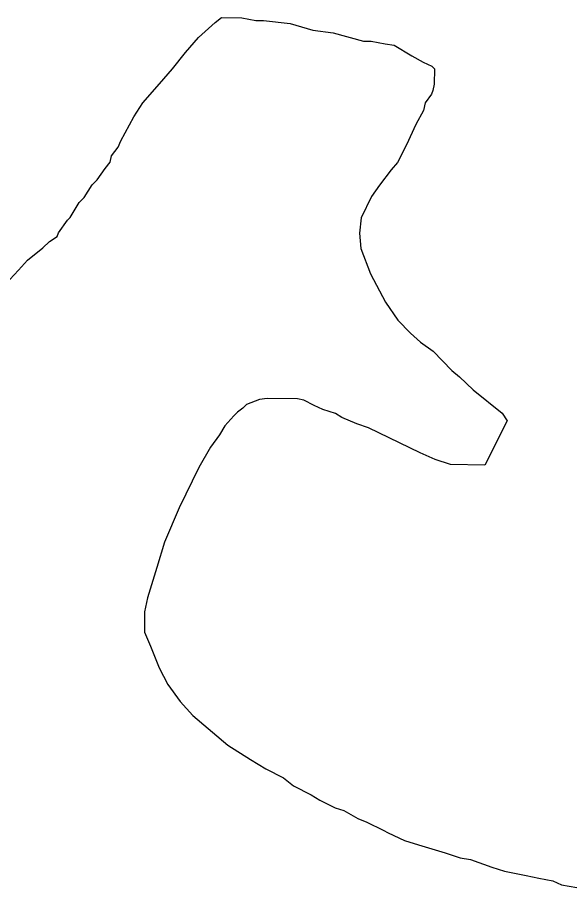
# Model space of a CAD drawing. Extents: x 3245246 to 3283090, y 806824 to 832173.
# Drawn here: x 3271429 to 3271900, y 827280 to 828022 of the extents above; entities that cross this region are included whole.
import ezdxf

# ---------------------------------------------------------------- set-up
doc = ezdxf.new("R2010")
doc.units = 0
doc.layers.add('V-SITE-VEGE', color=7, linetype='Continuous')

msp = doc.modelspace()

# ---------------------------------------------------------------- linework, layer by layer
at = {"layer": 'V-SITE-VEGE'}
for p, q in [((3271583.03, 828004.79), (3271597.31, 828017.61)), ((3271597.31, 828017.61), (3271602.79, 828021.87)), ((3271602.79, 828021.87), (3271620.15, 828021.63)), ((3271620.15, 828021.63), (3271632.05, 828019.3)), ((3271632.05, 828019.3), (3271638.56, 828019.2)), ((3271638.56, 828019.2), (3271661.31, 828016.72)), ((3271661.31, 828016.72), (3271680.76, 828011.02)), ((3271680.76, 828011.02), (3271698.08, 828008.61)), ((3271698.08, 828008.61), (3271724.02, 828001.74)), ((3271572, 827991.93), (3271583.03, 828004.79)), ((3271724.02, 828001.74), (3271730.53, 828001.65)), ((3271730.53, 828001.65), (3271742.43, 827999.31)), ((3271742.43, 827999.31), (3271750.01, 827998.12)), ((3271750.01, 827998.12), (3271765.08, 827989.23)), ((3271560.96, 827977.97), (3271572, 827991.93)), ((3271765.08, 827989.23), (3271774.76, 827983.67)), ((3271549.93, 827965.11), (3271560.96, 827977.97)), ((3271774.76, 827983.67), (3271782.31, 827980.31)), ((3271782.31, 827980.31), (3271784.45, 827978.11)), ((3271784.45, 827978.11), (3271784.27, 827965.09)), ((3271535.6, 827949.04), (3271549.93, 827965.11)), ((3271784.27, 827965.09), (3271783.11, 827959.69)), ((3271781.98, 827956.45), (3271776.45, 827948.93)), ((3271783.11, 827959.69), (3271781.98, 827956.45)), ((3271527.84, 827937.21), (3271535.6, 827949.04)), ((3271776.45, 827948.93), (3271775.27, 827942.44)), ((3271775.27, 827942.44), (3271768.6, 827930.6)), ((3271516.71, 827916.75), (3271527.84, 827937.21)), ((3271768.6, 827930.6), (3271760.76, 827913.35)), ((3271508.93, 827903.84), (3271514.46, 827911.36)), ((3271514.46, 827911.36), (3271516.71, 827916.75)), ((3271760.76, 827913.35), (3271752.96, 827898.27)), ((3271507.77, 827898.44), (3271508.93, 827903.84)), ((3271503.36, 827893.07), (3271507.77, 827898.44)), ((3271752.96, 827898.27), (3271747.44, 827891.83)), ((3271496.71, 827883.4), (3271503.36, 827893.07)), ((3271747.44, 827891.83), (3271737.5, 827878.96)), ((3271492.31, 827879.12), (3271496.71, 827883.4)), ((3271485.65, 827868.37), (3271492.31, 827879.12)), ((3271737.5, 827878.96), (3271730.85, 827869.29)), ((3271481.25, 827864.09), (3271485.65, 827868.37)), ((3271730.85, 827869.29), (3271721.92, 827850.97)), ((3271473.48, 827851.18), (3271481.25, 827864.09)), ((3271463.54, 827838.3), (3271471.28, 827849.04)), ((3271471.28, 827849.04), (3271473.48, 827851.18)), ((3271721.92, 827850.97), (3271720.65, 827837.97)), ((3271462.41, 827835.06), (3271463.54, 827838.3)), ((3271720.65, 827837.97), (3271721.56, 827824.93)), ((3271450.34, 827825.46), (3271455.84, 827830.81)), ((3271455.84, 827830.81), (3271462.41, 827835.06)), ((3271437.17, 827814.8), (3271450.34, 827825.46)), ((3271721.56, 827824.93), (3271729.93, 827803.12)), ((3271429.46, 827806.23), (3271437.17, 827814.8)), ((3271418.44, 827794.45), (3271429.46, 827806.23)), ((3271729.93, 827803.12), (3271742.62, 827779.08)), ((3271742.62, 827779.08), (3271753.25, 827763.74)), ((3271753.25, 827763.74), (3271763.95, 827752.74)), ((3271763.95, 827752.74), (3271772.52, 827745.03)), ((3271772.52, 827745.03), (3271783.26, 827737.28)), ((3271783.26, 827737.28), (3271799.3, 827720.78)), ((3271799.3, 827720.78), (3271805.73, 827715.27)), ((3271805.73, 827715.27), (3271817.51, 827704.26)), ((3271817.51, 827704.26), (3271842.19, 827684.38)), ((3271635.13, 827695.95), (3271624.23, 827691.77)), ((3271641.66, 827696.95), (3271635.13, 827695.95)), ((3271667.69, 827696.58), (3271641.66, 827696.95)), ((3271673.1, 827695.42), (3271667.69, 827696.58)), ((3271620.92, 827688.56), (3271616.54, 827685.36)), ((3271624.23, 827691.77), (3271620.92, 827688.56)), ((3271681.71, 827690.96), (3271673.1, 827695.42)), ((3271689.26, 827687.6), (3271681.71, 827690.96)), ((3271613.24, 827682.15), (3271605.53, 827673.58)), ((3271616.54, 827685.36), (3271613.24, 827682.15)), ((3271700.06, 827684.2), (3271689.26, 827687.6)), ((3271705.44, 827680.87), (3271700.06, 827684.2)), ((3271842.19, 827684.38), (3271846.44, 827677.82)), ((3271605.53, 827673.58), (3271601.08, 827666.05)), ((3271718.38, 827675.26), (3271705.44, 827680.87)), ((3271728.1, 827671.87), (3271718.38, 827675.26)), ((3271846.44, 827677.82), (3271827.47, 827640.11)), ((3271601.08, 827666.05), (3271593.34, 827655.31)), ((3271772.28, 827650.64), (3271728.1, 827671.87)), ((3271593.34, 827655.31), (3271583.34, 827638.09)), ((3271785.23, 827645.04), (3271772.28, 827650.64)), ((3271798.18, 827640.52), (3271785.23, 827645.04)), ((3271583.34, 827638.09), (3271566.58, 827603.61)), ((3271827.47, 827640.11), (3271798.18, 827640.52)), ((3271566.58, 827603.61), (3271554.24, 827574.48)), ((3271554.24, 827574.48), (3271547.43, 827552.88)), ((3271547.43, 827552.88), (3271539.48, 827526.96)), ((3271539.48, 827526.96), (3271537.14, 827515.06)), ((3271537.14, 827515.06), (3271536.9, 827497.7)), ((3271536.9, 827497.7), (3271542.15, 827485.69)), ((3271542.15, 827485.69), (3271549.49, 827467.15)), ((3271549.49, 827467.15), (3271556.89, 827452.94)), ((3271556.89, 827452.94), (3271567.54, 827438.69)), ((3271567.54, 827438.69), (3271578.22, 827426.61)), ((3271578.22, 827426.61), (3271608.24, 827401.24)), ((3271608.24, 827401.24), (3271627.6, 827389.03)), ((3271627.6, 827389.03), (3271640.51, 827381.26)), ((3271640.51, 827381.26), (3271655.59, 827373.45)), ((3271655.59, 827373.45), (3271664.17, 827366.82)), ((3271664.17, 827366.82), (3271679.25, 827359.02)), ((3271679.25, 827359.02), (3271686.79, 827354.57)), ((3271686.79, 827354.57), (3271699.71, 827347.88)), ((3271699.71, 827347.88), (3271707.27, 827345.61)), ((3271707.27, 827345.61), (3271719.12, 827338.93)), ((3271719.12, 827338.93), (3271726.66, 827335.58)), ((3271726.66, 827335.58), (3271740.67, 827328.87)), ((3271740.67, 827328.87), (3271744.98, 827326.64)), ((3271744.98, 827326.64), (3271758.99, 827319.93)), ((3271758.99, 827319.93), (3271770.88, 827316.51)), ((3271770.88, 827316.51), (3271793.56, 827309.69)), ((3271793.56, 827309.69), (3271806.52, 827305.17)), ((3271806.52, 827305.17), (3271815.18, 827303.96)), ((3271815.18, 827303.96), (3271833.53, 827297.2)), ((3271833.53, 827297.2), (3271844.33, 827293.79)), ((3271844.33, 827293.79), (3271862.73, 827290.28)), ((3271862.73, 827290.28), (3271873.54, 827287.96)), ((3271873.54, 827287.96), (3271885.45, 827285.62)), ((3271885.45, 827285.62), (3271892.99, 827282.26)), ((3271892.99, 827282.26), (3271905.98, 827279.91))]:
    msp.add_line(p, q, dxfattribs=at)

doc.saveas('drawing.dxf')
